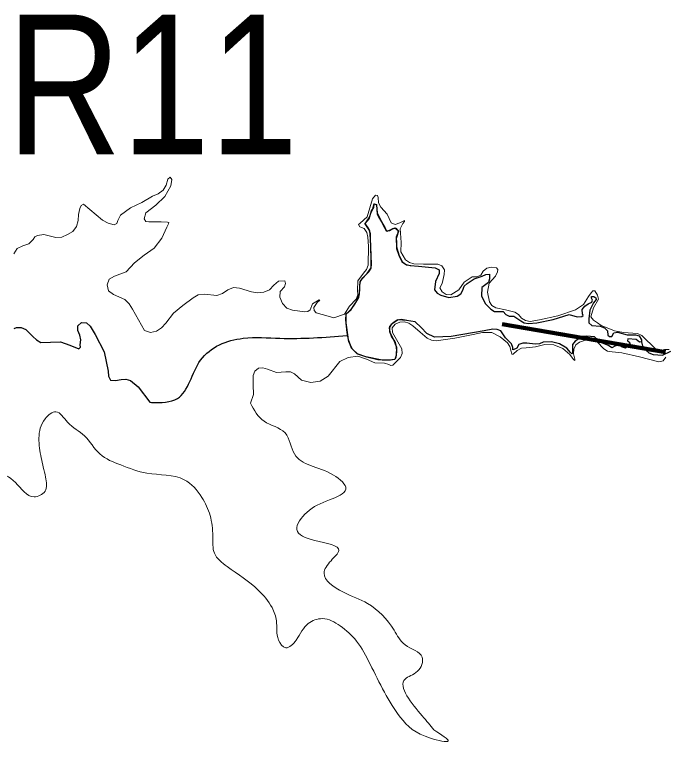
# Model space of a CAD drawing. Extents: x 553962 to 842807, y 8883888 to 9032388.
# Drawn here: x 675330 to 677661, y 8978200 to 8980805 of the extents above; entities that cross this region are included whole.
import ezdxf
from ezdxf.enums import TextEntityAlignment as Align

# ---------------------------------------------------------------- set-up
doc = ezdxf.new("R2010")
doc.units = 0
doc.header["$LTSCALE"] = 200
for name, color, linetype, lineweight in [('24', 7, 'Continuous', 25), ('7', 7, 'Continuous', 90), ('8', 7, 'Continuous', 13), ('9', 7, 'Continuous', 90)]:
    doc.layers.add(name, color=color, linetype=linetype, lineweight=lineweight)

msp = doc.modelspace()

# ---------------------------------------------------------------- linework, layer by layer
at = {"layer": '24'}
for points in [[(676735.1, 8979710.2), (676716.5, 8979713.3), (676699.8, 8979711.5), (676685.3, 8979701), (676673.4, 8979689.2), (676673.4, 8979670.8), (676681.3, 8979649.7), (676691.9, 8979635.3), (676697.1, 8979616.9), (676698.5, 8979598.5), (676695.8, 8979578.7), (676691.9, 8979570.9), (676670.8, 8979568.2), (676655, 8979568.2), (676631.3, 8979569.5), (676591.8, 8979578.7), (676557.6, 8979590.6), (676537.4, 8979611.3), (676526.2, 8979640.9), (676516.8, 8979711.5), (676518.1, 8979733.9), (676535.2, 8979749.7), (676548.4, 8979769.1), (676562.9, 8979792.8), (676566.8, 8979819.1), (676566.8, 8979833.5), (676568.2, 8979848), (676574.8, 8979859.8), (676593.2, 8979878.2), (676607.7, 8979899.2), (676607.7, 8979926.8), (676606.3, 8979975.5), (676605, 8980003.1), (676605, 8980020.2), (676598.4, 8980038.6), (676585.3, 8980057), (676599.8, 8980074.1), (676609, 8980103), (676616.9, 8980114.8), (676618.2, 8980128), (676626.1, 8980125.4), (676627.4, 8980108.3), (676629.1, 8980090.7), (676636.6, 8980075.4), (676656.4, 8980042.5), (676661.6, 8980030.7), (676673.5, 8980032), (676685.3, 8980039.9), (676695.9, 8980041.2), (676705.1, 8980028.1), (676697.2, 8980008.4), (676698.5, 8979987.3), (676698.5, 8979967.6), (676706.4, 8979943.9), (676716.9, 8979921.6), (676734, 8979909.8), (676749.8, 8979906.6)], [(677114.5, 8979604.9), (677115.1, 8979612.9), (677109.9, 8979626.4), (677088.3, 8979647.8), (677071.6, 8979672.7), (677058.5, 8979678.1), (677042.4, 8979678.5), (677011.8, 8979672.8), (676893.9, 8979653.4), (676833.5, 8979650.9), (676806.7, 8979663.1), (676786.2, 8979685), (676764.8, 8979705), (676734.4, 8979710.3), (676704, 8979712.9), (676679.2, 8979696.2), (676672.1, 8979684), (676673.9, 8979668.5), (676687.2, 8979642), (676697.5, 8979614.2), (676697.2, 8979584.4), (676691.5, 8979570.5), (676677.1, 8979567.8), (676646.6, 8979568.3), (676587.6, 8979579.8), (676559.2, 8979589.7), (676539.3, 8979608.2), (676527.7, 8979635), (676521.6, 8979666.9), (676517.9, 8979700.7), (676517.3, 8979732.2), (676538.4, 8979753.2), (676554.7, 8979778.5), (676566, 8979805.8), (676566.8, 8979835.9), (676569.1, 8979850.7), (676577.5, 8979863.1), (676599, 8979884.4), (676607, 8979897.2), (676609, 8979911.7), (676606.8, 8979942.2), (676605, 8980001.9), (676602.5, 8980031.5), (676585.3, 8980056.7), (676602.9, 8980080.8), (676605.9, 8980095.8), (676613.4, 8980108.1), (676616.7, 8980123.8), (676619.7, 8980128.2), (676626.8, 8980124.6), (676628.2, 8980093.8), (676656.8, 8980041), (676659.3, 8980033.3), (676664.7, 8980029.9), (676679.1, 8980035.7), (676692.6, 8980041.7), (676704.2, 8980032.5), (676701.9, 8980018), (676696.6, 8980004.1), (676698.3, 8979973.9), (676705.9, 8979945.2), (676719.6, 8979918.7), (676732.3, 8979910.4), (676746.8, 8979906.9), (676777, 8979904.4), (676836.4, 8979899), (676850.4, 8979891.1), (676851.1, 8979877.8), (676838.2, 8979849.8), (676834.1, 8979820.2), (676843.5, 8979808.4), (676856.4, 8979800.3), (676885, 8979792.4), (676915.7, 8979796.6), (676928.5, 8979805.1), (676935.4, 8979818.4), (676939.9, 8979833), (676950.8, 8979842.2), (676975.9, 8979858.9), (677004.3, 8979868.5), (677017.3, 8979875.3), (677031.4, 8979875.7), (677031.6, 8979859.5), (677027.7, 8979845.7), (677003.2, 8979827.9), (677002, 8979798), (677015.4, 8979771.4), (677036.3, 8979750.6), (677048.8, 8979742.4), (677064.8, 8979742.1), (677080.2, 8979742.2), (677089.3, 8979731.5), (677101.6, 8979725.9), (677117.8, 8979725.7), (677142.9, 8979708.9), (677155.6, 8979701.6)], [(677155.6, 8979701.6), (677170.5, 8979699.7), (677200.8, 8979701.8), (677259.5, 8979713.3), (677316.6, 8979731.3), (677344.6, 8979722.9), (677361.8, 8979724.7), (677366.5, 8979727.8), (677363.7, 8979734.2), (677362.3, 8979749.5), (677372.1, 8979760.8), (677383.9, 8979769.2), (677397.3, 8979775.5), (677399.5, 8979782.8), (677396.3, 8979789.8), (677396.1, 8979795.5), (677404.7, 8979796.3), (677412.1, 8979791.8), (677413.3, 8979785.2), (677403.4, 8979772.9), (677389.9, 8979746.9), (677386.7, 8979716.6), (677386.8, 8979701.8), (677397.3, 8979692.6), (677427.6, 8979689.4), (677443, 8979683.4), (677453.8, 8979672.6), (677454.6, 8979657.8), (677461.1, 8979653.1), (677469.3, 8979653.2), (677476.8, 8979665.5), (677489, 8979668.4), (677523.5, 8979658.6), (677553.6, 8979659.1), (677567.5, 8979655.6), (677575.8, 8979641.4), (677575.5, 8979634.3), (677568.5, 8979633), (677556.3, 8979641.9), (677526.7, 8979644.7), (677525.7, 8979637.3), (677532.1, 8979633.1), (677533.9, 8979626.8), (677527.9, 8979622.2), (677518.5, 8979611.5), (677503.8, 8979615.5), (677494.3, 8979626.8), (677486.9, 8979625.8), (677482.3, 8979619.9), (677469.5, 8979612.2), (677457.2, 8979620), (677429.7, 8979631.4), (677407.4, 8979651.1), (677377.8, 8979653.9), (677362.2, 8979653.1), (677350.3, 8979644.9), (677337.8, 8979636.6), (677328.8, 8979624.6), (677327.9, 8979593.7), (677325.9, 8979591.1), (677321.2, 8979595.4), (677308.1, 8979611.2), (677282.1, 8979626.2), (677253.3, 8979633.9), (677223.3, 8979632.2), (677209.6, 8979626.2), (677194.8, 8979625.1), (677165.1, 8979628.9), (677150.2, 8979628.9), (677136.1, 8979624), (677129.1, 8979610.6), (677115.2, 8979605.2)], [(675328.6, 8979681.6), (675337.3, 8979685.4), (675354.3, 8979685.1), (675371.1, 8979678.1), (675396.3, 8979653.2), (675408.5, 8979640.4), (675424, 8979631.9), (675459.2, 8979632.5), (675494.4, 8979633.6), (675528, 8979622.3), (675560.4, 8979608.1), (675566.2, 8979614.1), (675565.7, 8979622.9), (675567.7, 8979640.6), (675564.3, 8979657.6), (675557.1, 8979673.7), (675557, 8979691.4), (675570.5, 8979702.5), (675587.8, 8979702.3), (675600.7, 8979690.3), (675618.7, 8979659.8), (675651.8, 8979597.5), (675665.5, 8979528.3), (675666.5, 8979510.4), (675673.8, 8979496.2), (675691.8, 8979495.5), (675711.8, 8979499.3), (675729.3, 8979500.5), (675745.4, 8979495.8), (675773.5, 8979473.1), (675814.3, 8979417.8), (675820.2, 8979416.2)], [(677574.7, 8979633.6), (677579.2, 8979618), (677589.5, 8979605.1), (677602, 8979594.2), (677617.3, 8979588.8), (677650, 8979586.2), (677679.8, 8979600)]]:
    msp.add_lwpolyline(points, dxfattribs=at)
msp.add_spline([(675820.2, 8979416.2), (675913.3, 8979430.9), (675996.6, 8979568.1), (676148.5, 8979646.5), (676280.7, 8979646.5), (676520.8, 8979656.2)], degree=3, dxfattribs=at)
at = {"layer": '7'}
msp.add_line((677076.5, 8979697.5), (677661, 8979596.3), dxfattribs=at)
at = {"layer": '8'}
for points in [[(675328, 8979949.3), (675340.2, 8979967.6), (675360.3, 8979977.4), (675381.1, 8979984.6), (675397.2, 8980000.1), (675403.2, 8980009.4), (675413, 8980014.1), (675434.8, 8980018.5), (675478, 8980007.6), (675500.1, 8980008), (675520.1, 8980017.4), (675539.2, 8980029), (675552.6, 8980046.4), (675557.8, 8980067.6), (675558.8, 8980089.8), (675563.7, 8980111.1), (675568.5, 8980121.5), (675577.5, 8980126.2), (675645.7, 8980069.4), (675665.3, 8980059.1), (675686.9, 8980052.6), (675696.1, 8980057.4), (675700.5, 8980068.1), (675710.1, 8980087.6), (675746, 8980113.6), (675786.4, 8980132.2), (675823.9, 8980155), (675844.5, 8980163.2), (675862.7, 8980176.1), (675873.8, 8980194.9), (675879.4, 8980216.3), (675887.3, 8980222.9), (675893.9, 8980214.5), (675889.6, 8980191.8), (675868, 8980153.8), (675835.7, 8980123.4), (675800.8, 8980095.1), (675794.7, 8980074.3), (675799.9, 8980064.7), (675810.8, 8980063.3), (675855, 8980063.7), (675877.6, 8980061.7), (675882.5, 8980060.5), (675882.1, 8980056.2), (675875.2, 8980044.2), (675857.9, 8980004.9), (675830.3, 8979969.1), (675794.2, 8979943.8), (675760, 8979916), (675730.5, 8979884.8), (675688.2, 8979869.3), (675669.7, 8979858.3), (675662.2, 8979837.3), (675666.7, 8979815.9), (675684.8, 8979803.2), (675725.2, 8979785.3)], [(676512.4, 8979733), (676530, 8979760.8), (676553.8, 8979786.4), (676559.3, 8979801.6), (676558.3, 8979818.2), (676560.1, 8979852.3), (676579.8, 8979879.2), (676590.2, 8979892.5), (676596.2, 8979908.2), (676598.3, 8979975.8), (676595.6, 8980008.6), (676591.2, 8980025.2), (676582.6, 8980040), (676566.6, 8980045.8), (676562.3, 8980053.9), (676567.8, 8980058.1), (676592.5, 8980081), (676612.5, 8980145.4), (676622.8, 8980158.2), (676630.3, 8980157.6), (676632.7, 8980150.7), (676633.4, 8980130.8), (676641.8, 8980115.7), (676664.4, 8980091.1), (676678.9, 8980060.2), (676692.8, 8980054.2), (676710.5, 8980059.7), (676727.2, 8980067.5), (676726.6, 8980064.5), (676720.8, 8980056.8), (676711.7, 8980038.8), (676711.9, 8980022.6), (676714.8, 8979989.3), (676713.1, 8979956.1), (676730.8, 8979926.9), (676744.2, 8979917.3), (676760, 8979912.5), (676794.6, 8979911.3), (676828.5, 8979911.4), (676845.9, 8979911.8), (676860.8, 8979905.6), (676869.9, 8979890.9), (676868.8, 8979874.6), (676861.2, 8979842.1), (676853.4, 8979827), (676861.2, 8979813.1), (676876.3, 8979802.8), (676892.1, 8979801.6), (676920.9, 8979819.9), (676940.3, 8979847.2), (676968.5, 8979866.2), (676985.2, 8979866.1), (677000.4, 8979872.1), (677007.8, 8979887), (677021.6, 8979896.9), (677037.8, 8979901.5), (677055.5, 8979899.1), (677060.3, 8979893.1), (677060.2, 8979884.4), (677052, 8979869.2), (677030, 8979843.8), (677024.1, 8979811), (677030.9, 8979777.1), (677039.7, 8979763.3), (677053.9, 8979755.6), (677088, 8979748.4), (677121.4, 8979740.5), (677135, 8979731.7), (677145.7, 8979718.3), (677159.9, 8979709.5), (677176.7, 8979707.1), (677209.9, 8979712.5), (677275.6, 8979727.1), (677339.2, 8979748.8)], [(675725.2, 8979785.3), (675741, 8979769.8), (675752.5, 8979750.9), (675795.8, 8979673.8), (675816.6, 8979666.7), (675838.7, 8979671.8), (675857.1, 8979684.2), (675872.4, 8979700.7), (675899.7, 8979735.8), (675933.4, 8979763.6), (675969.4, 8979791.2), (675988.3, 8979802), (676010.2, 8979804.3), (676055, 8979799.5), (676075.2, 8979806.4), (676094.3, 8979819.4), (676114.1, 8979828.6), (676135.9, 8979825.7), (676178.6, 8979812.8), (676200.9, 8979809.5), (676223.1, 8979811.2), (676243, 8979820.4), (676259.2, 8979836.5), (676275, 8979850.4), (676298.1, 8979852.1), (676301.1, 8979842.9), (676296.6, 8979830.7), (676282, 8979814.2), (676280.3, 8979793.1), (676289.8, 8979771), (676305.4, 8979754.7), (676325.6, 8979747), (676369.8, 8979740.7), (676380.9, 8979741.9), (676389.1, 8979748.5), (676397.6, 8979769.4), (676421.3, 8979784.1)], [(677339.2, 8979748.8), (677367.7, 8979767.6), (677385.1, 8979796.1), (677394.6, 8979809.6), (677401.2, 8979815.8), (677407.8, 8979816.8), (677418.2, 8979800.7), (677421.1, 8979786.2), (677403.9, 8979755.6), (677393.6, 8979723.5), (677403.2, 8979711.6), (677417.8, 8979701.8), (677430.7, 8979691.6), (677446.8, 8979685.8), (677478.1, 8979673.5), (677511, 8979666.8), (677544.7, 8979665), (677561.4, 8979663.1), (677576.5, 8979655.8), (677626.7, 8979607.2), (677641.7, 8979602.3), (677657.8, 8979606.6), (677674.7, 8979606.4)], [(676421.3, 8979784.1), (676423.6, 8979782.4), (676414.2, 8979774.5), (676402, 8979756.8), (676403.2, 8979745.5), (676409.8, 8979737.6), (676453, 8979726.1), (676473.6, 8979719.9), (676512.4, 8979733)], [(677662.3, 8979579.4), (677652.8, 8979565.4), (677637.7, 8979562.1), (677567.9, 8979580.2), (677505.1, 8979594.8), (677470.5, 8979597.6), (677454.1, 8979600.4), (677440.3, 8979608.7), (677416.1, 8979633.3), (677401.5, 8979641), (677384.7, 8979643.5), (677353, 8979633), (677339.9, 8979622.7), (677333, 8979607.1), (677332.1, 8979590.8), (677336.5, 8979571.3), (677336.2, 8979567.3), (677331.8, 8979571), (677318.2, 8979588.2), (677293.2, 8979609.5), (677261.7, 8979623.3), (677228.8, 8979624.4), (677195.6, 8979615.8), (677162.6, 8979612.1), (677146.1, 8979611), (677129.8, 8979603.1), (677115.2, 8979589.3), (677110.5, 8979590.1), (677108, 8979598.7), (677103.9, 8979616.6), (677095.8, 8979630), (677069.7, 8979651.6), (677039.5, 8979666.7), (677006.1, 8979666.9), (676972.8, 8979659.8), (676906.8, 8979647.2), (676840, 8979637.3), (676823, 8979639.4), (676808.1, 8979646.4), (676782.6, 8979668.6), (676756.5, 8979690.5), (676742.7, 8979700.2), (676727, 8979705.2), (676709.8, 8979704), (676693.6, 8979696.6), (676682.1, 8979683.6), (676683.7, 8979667.6), (676717.2, 8979608.8), (676718.3, 8979591.9), (676712, 8979577.2), (676685.4, 8979550.7), (676678, 8979549.3), (676671, 8979553.1), (676654.9, 8979557.9), (676620.8, 8979558.3), (676590.2, 8979571.3), (676559, 8979582.3), (676525.1, 8979577.6), (676495.1, 8979563.6), (676453.2, 8979510.5), (676424.4, 8979493.1), (676391, 8979488.4), (676358.3, 8979496.3), (676333.3, 8979519.1), (676318, 8979526.3), (676301.5, 8979525.9), (676267.9, 8979523.4), (676236.3, 8979535.7), (676219.6, 8979541.1), (676203.3, 8979539.6), (676190.2, 8979528.8), (676184.3, 8979513), (676184.2, 8979479.4), (676186.5, 8979445.7), (676174.7, 8979414.5)]]:
    msp.add_lwpolyline(points, dxfattribs=at)
for points in [[(676832.1, 8978244.5), (676882.7, 8978204.8), (676819.8, 8978214.6), (676711.8, 8978289.2), (676603.8, 8978479.8), (676554.7, 8978562.3), (676495.8, 8978617.3), (676433, 8978642.9), (676381.9, 8978625.2), (676338.7, 8978566.2), (676301.4, 8978538.8), (676275.9, 8978566.2), (676268.1, 8978635), (676252.3, 8978682.2), (676203.2, 8978745), (676091.3, 8978829.5), (676046.2, 8978876.7), (676040.3, 8978937.6), (676030.5, 8979012.2), (676001, 8979077), (675938.2, 8979139.9), (675804.6, 8979163.5), (675710.4, 8979192.9), (675635.8, 8979232.2), (675580.8, 8979297.1), (675519.9, 8979346.2), (675478.7, 8979383.5), (675439.4, 8979358), (675417.8, 8979289.2), (675425.7, 8979218.5), (675441.4, 8979149.7), (675439.4, 8979098.7), (675400.1, 8979079), (675333.4, 8979130.1), (675258.8, 8979165.4), (675205.8, 8979169.4), (675172.4, 8979275.5), (675168.4, 8979320.6), (675156.7, 8979369.8), (675102.1, 8979411.1), (675088, 8979414.8)], [(676174.7, 8979414.5), (676223.7, 8979349.4), (676299, 8979307.5), (676332.5, 8979232.2), (676471.9, 8979156.9), (676516.6, 8979106.7), (676458, 8979067.7), (676377.1, 8979023.1), (676340.9, 8978961.7), (676405, 8978922.7), (676491.5, 8978886.4), (676463.6, 8978850.2), (676438.5, 8978805.5), (676505.4, 8978738.6), (676594.6, 8978696.8), (676689.5, 8978602), (676728.5, 8978549), (676789.9, 8978504.4), (676773.1, 8978454.2), (676728.5, 8978426.3), (676789.9, 8978295.2), (676832.1, 8978244.5)]]:
    msp.add_spline(points, degree=3, dxfattribs=at)

# ---------------------------------------------------------------- texts
at = {"layer": '9', "width": 0.85}
msp.add_text('R11', height=500, dxfattribs=at).set_placement((675823.9, 8980305.3), align=Align.CENTER)

doc.saveas('drawing.dxf')
